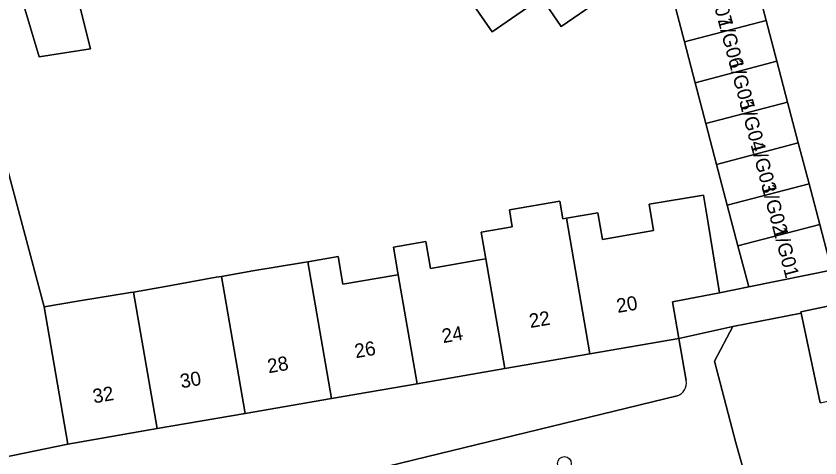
# Model space of a CAD drawing. Extents: x 159053 to 160042, y 380449 to 381423.
# Drawn here: x 159742 to 159798.9, y 381301.6 to 381332.9 of the extents above; entities that cross this region are included whole.
import ezdxf

# ---------------------------------------------------------------- set-up
doc = ezdxf.new("R2010")
doc.units = 0
for name, color, linetype in [('IMGEO_Boom', 7, 'Continuous'), ('IMGEO_Erf', 7, 'Continuous'), ('IMGEO_Muur', 7, 'Continuous'), ('IMGEO_Pand', 7, 'Continuous'), ('IMGEO_Pand_nummerreeks', 7, 'Continuous'), ('IMGEO_Rijbaan_lokaal_open', 7, 'Continuous'), ('IMGEO_Voetpad_open', 7, 'Continuous')]:
    doc.layers.add(name, color=color, linetype=linetype)

msp = doc.modelspace()

# ---------------------------------------------------------------- linework, layer by layer
at = {"layer": 'IMGEO_Boom'}
msp.add_circle((159780.842, 381301.166), 0.489, dxfattribs=at)
at = {"layer": 'IMGEO_Erf'}
for points in [[(159745.987, 381335.737), (159747.273, 381330.546), (159743.644, 381329.994), (159742.422, 381334.127)], [(159738.595, 381332.49), (159744.009, 381312.263), (159746.496, 381312.693), (159750.117, 381313.28), (159750.323, 381313.315), (159752.584, 381313.706), (159756.185, 381314.365), (159756.552, 381314.428), (159758.781, 381314.814), (159762.374, 381315.403), (159762.677, 381315.455), (159764.815, 381315.825), (159765.153, 381313.869), (159768.913, 381314.519), (159769.073, 381314.547), (159768.735, 381316.507), (159771.021, 381316.902), (159771.351, 381314.992), (159774.976, 381315.619), (159775.27, 381315.67), (159774.943, 381317.564), (159777.148, 381317.945), (159776.943, 381319.131), (159780.525, 381319.749), (159780.74, 381318.509), (159780.99, 381318.552), (159783.205, 381318.935), (159783.53, 381317.051), (159787.146, 381317.676), (159786.836, 381319.539), (159790.683, 381320.178), (159791.012, 381318.2), (159791.832, 381313.267), (159793.891, 381313.689), (159793.133, 381316.581), (159792.375, 381319.473), (159791.617, 381322.365), (159790.859, 381325.257), (159790.101, 381328.149), (159789.343, 381331.041), (159788.585, 381333.933)], [(159783.235, 381333.935), (159780.609, 381332.139), (159779.214, 381334.179), (159775.715, 381331.76), (159774.27, 381333.848)], [(159798.95, 381305.472), (159797.599, 381311.828), (159792.775, 381310.875), (159791.465, 381308.408), (159792.98, 381302.636), (159803.224, 381266.41)], [(159789.473, 381307.044), (159788.948, 381310.023), (159782.648, 381308.934), (159776.612, 381307.891), (159770.406, 381306.819), (159764.349, 381305.773), (159758.228, 381304.715), (159751.992, 381303.637), (159745.687, 381302.548), (159740.988, 381301.579)], [(159667.86, 381276.518), (159788.825, 381305.954)]]:
    msp.add_lwpolyline(points, dxfattribs=at)
msp.add_arc((159788.471, 381306.902), 1.012, 290.4664, 8.071, dxfattribs=at)
at = {"layer": 'IMGEO_Muur'}
for points in [[(159791.832, 381313.267), (159793.891, 381313.689)], [(159797.599, 381311.828), (159792.775, 381310.875), (159791.465, 381308.408), (159792.98, 381302.636)]]:
    msp.add_lwpolyline(points, dxfattribs=at)
at = {"layer": 'IMGEO_Pand'}
for points in [[(159780.356, 381338.066), (159777.75, 381336.294), (159779.214, 381334.179), (159780.609, 381332.139), (159783.235, 381333.935)], [(159776.709, 381335.562), (159774.27, 381333.848), (159775.715, 381331.76), (159779.214, 381334.179), (159777.75, 381336.294)], [(159745.987, 381335.737), (159742.422, 381334.127), (159743.644, 381329.994), (159747.273, 381330.546)], [(159789.343, 381331.041), (159795.134, 381332.559), (159794.376, 381335.451), (159788.585, 381333.933)], [(159789.343, 381331.041), (159790.101, 381328.149), (159795.892, 381329.667), (159795.134, 381332.559)], [(159796.65, 381326.775), (159795.892, 381329.667), (159790.101, 381328.149), (159790.859, 381325.257)], [(159796.65, 381326.775), (159790.859, 381325.257), (159791.617, 381322.365), (159797.408, 381323.883)], [(159791.617, 381322.365), (159792.375, 381319.473), (159798.166, 381320.991), (159797.408, 381323.883)], [(159798.924, 381318.099), (159798.166, 381320.991), (159792.375, 381319.473), (159793.133, 381316.581)], [(159782.648, 381308.934), (159788.948, 381310.023), (159788.5, 381312.615), (159791.832, 381313.267), (159791.012, 381318.2), (159790.683, 381320.178), (159786.836, 381319.539), (159787.146, 381317.676), (159783.53, 381317.051), (159783.205, 381318.935), (159780.99, 381318.552)], [(159780.99, 381318.552), (159780.74, 381318.509), (159780.525, 381319.749), (159776.943, 381319.131), (159777.148, 381317.945), (159774.943, 381317.564), (159775.27, 381315.67), (159776.612, 381307.891), (159782.648, 381308.934)], [(159798.924, 381318.099), (159793.133, 381316.581), (159793.891, 381313.689), (159799.969, 381314.909), (159799.904, 381315.156), (159799.709, 381315.105)], [(159775.27, 381315.67), (159774.976, 381315.619), (159771.351, 381314.992), (159771.021, 381316.902), (159768.735, 381316.507), (159769.073, 381314.547), (159770.406, 381306.819), (159776.612, 381307.891)], [(159769.073, 381314.547), (159768.913, 381314.519), (159765.153, 381313.869), (159764.815, 381315.825), (159762.677, 381315.455), (159764.349, 381305.773), (159770.406, 381306.819)], [(159762.677, 381315.455), (159762.374, 381315.403), (159758.781, 381314.814), (159756.552, 381314.428), (159758.228, 381304.715), (159764.349, 381305.773)], [(159751.992, 381303.637), (159758.228, 381304.715), (159756.552, 381314.428), (159756.185, 381314.365), (159752.584, 381313.706), (159750.323, 381313.315)], [(159797.599, 381311.828), (159798.95, 381305.472), (159806.591, 381307.092), (159809.539, 381307.743), (159808.144, 381314.055), (159805.223, 381313.532), (159797.582, 381311.908)], [(159751.992, 381303.637), (159750.323, 381313.315), (159750.117, 381313.28), (159746.496, 381312.693), (159744.009, 381312.263), (159744.836, 381307.476), (159745.687, 381302.548)]]:
    msp.add_lwpolyline(points, close=True, dxfattribs=at)
at = {"layer": 'IMGEO_Rijbaan_lokaal_open'}
msp.add_lwpolyline([(159794.376, 381335.451), (159795.134, 381332.559), (159795.892, 381329.667), (159796.65, 381326.775), (159797.408, 381323.883), (159798.166, 381320.991), (159798.924, 381318.099), (159799.709, 381315.105), (159799.904, 381315.156), (159806.217, 381316.335), (159811.444, 381317.422), (159815.149, 381318.172), (159818.441, 381318.912), (159821.03, 381319.565)], dxfattribs=at)
at = {"layer": 'IMGEO_Voetpad_open'}
msp.add_lwpolyline([(159738.595, 381332.49), (159731.288, 381329.379), (159732.24, 381327.181), (159735.452, 381323.628), (159738.599, 381311.243), (159740.551, 381303.371), (159740.988, 381301.579), (159745.687, 381302.548), (159744.836, 381307.476), (159744.009, 381312.263)], close=True, dxfattribs=at)
for points in [[(159821.03, 381319.565), (159818.441, 381318.912), (159815.149, 381318.172), (159811.444, 381317.422), (159806.217, 381316.335), (159799.904, 381315.156), (159799.969, 381314.909), (159793.891, 381313.689), (159791.832, 381313.267), (159788.5, 381312.615), (159788.948, 381310.023), (159792.775, 381310.875), (159797.599, 381311.828), (159797.582, 381311.908), (159805.223, 381313.532), (159816.684, 381315.888)], [(159803.729, 381264.058), (159803.224, 381266.41), (159792.98, 381302.636), (159791.465, 381308.408), (159792.775, 381310.875), (159788.948, 381310.023), (159789.473, 381307.044)], [(159788.825, 381305.954), (159667.86, 381276.518), (159669.52, 381270.225), (159669.967, 381270.732)]]:
    msp.add_lwpolyline(points, dxfattribs=at)
msp.add_arc((159788.471, 381306.902), 1.012, 290.4664, 8.071, dxfattribs=at)

# ---------------------------------------------------------------- texts
at = {"layer": 'IMGEO_Pand_nummerreeks'}
for s, rotation, p in [('1/G07', 284.7622, (159790.911, 381335.555)), ('1/G06', 284.7622, (159791.688, 381332.607)), ('1/G05', 284.7622, (159792.464, 381329.659)), ('1/G04', 284.7622, (159793.241, 381326.71)), ('1/G03', 284.7622, (159794.018, 381323.762)), ('1/G02', 284.7622, (159794.794, 381320.82)), ('1/G01', 284.7622, (159795.6, 381317.759)), ('20', 9.8033, (159784.618, 381311.832)), ('22', 9.8033, (159778.432, 381310.763)), ('24', 9.8033, (159772.255, 381309.695)), ('26', 9.8033, (159766.075, 381308.627)), ('28', 9.8033, (159759.898, 381307.56)), ('30', 9.8033, (159753.717, 381306.492)), ('32', 9.8033, (159747.531, 381305.424))]:
    msp.add_text(s, height=1, rotation=rotation, dxfattribs=at).set_placement(p)

doc.saveas('drawing.dxf')
